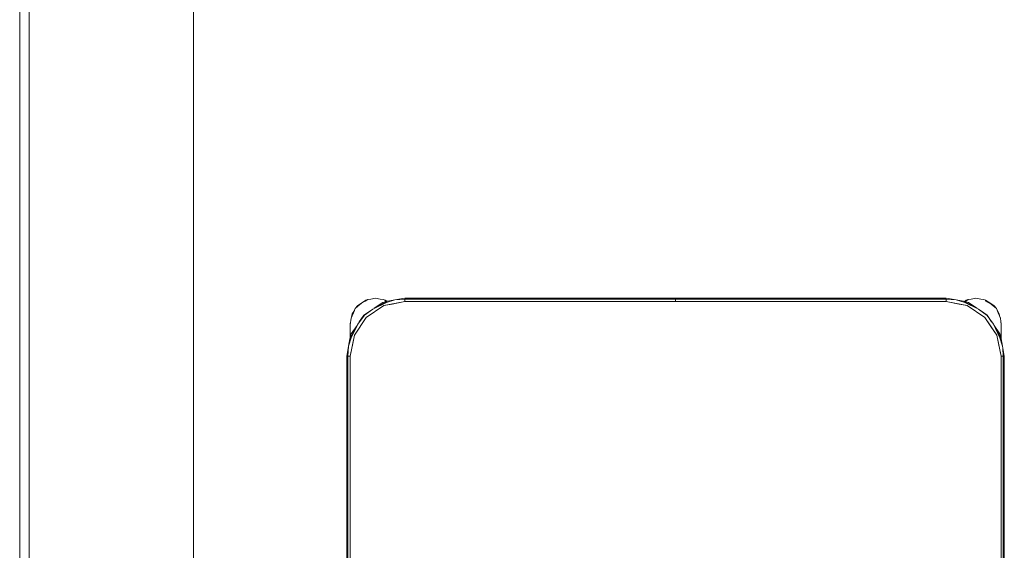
# Model space of a CAD drawing. Header units: millimetres. Extents: x 321 to 585, y -277 to 9.
# Tile 476 of 656: x 332.314 to 334.111, y -121.989 to -121.02. Entities that reach past the tile are written whole.
import ezdxf

# ---------------------------------------------------------------- set-up
doc = ezdxf.new("R2010")
doc.units = ezdxf.units.MM
doc.header["$MEASUREMENT"] = 0
for name, color, linetype, lineweight in [('IFC-Elemento de mobília-Contorno', 152, 'Continuous', 5), ('IFC-Laje-Contorno', 134, 'Continuous', 5), ('IFC-Viga-Contorno', 66, 'Continuous', 5)]:
    doc.layers.add(name, color=color, linetype=linetype, lineweight=lineweight)

msp = doc.modelspace()

# ---------------------------------------------------------------- linework, layer by layer
at = {"layer": 'IFC-Elemento de mobília-Contorno', "color": 7, "lineweight": 5}
for p, q in [((332.9263, -121.5475), (332.931, -121.542)), ((332.9263, -121.5475), (332.931, -121.5434)), ((332.931, -121.542), (332.9385, -121.537)), ((332.931, -121.5434), (332.9377, -121.5375)), ((332.9377, -121.5375), (332.9448, -121.5339)), ((332.9385, -121.537), (332.9459, -121.532)), ((332.9448, -121.5339), (332.9493, -121.5308)), ((332.9459, -121.532), (332.9493, -121.5308)), ((332.9466, -121.5638), (332.979, -121.5421)), ((332.9493, -121.5308), (332.9547, -121.5303)), ((332.9547, -121.5303), (332.9635, -121.5285)), ((332.9587, -121.5483), (332.9855, -121.534)), ((332.9587, -121.5483), (332.9835, -121.5366)), ((332.9611, -121.547), (332.9767, -121.5366)), ((332.9635, -121.5285), (332.9723, -121.5303)), ((332.9723, -121.5303), (332.9778, -121.5308)), ((332.9767, -121.5366), (332.9855, -121.534)), ((332.9778, -121.5308), (332.9811, -121.532)), ((332.979, -121.5421), (333.0173, -121.5345)), ((332.979, -121.5421), (332.9939, -121.5392)), ((332.9804, -121.5336), (332.9828, -121.5348)), ((332.9811, -121.532), (332.9845, -121.5343)), ((332.9835, -121.5366), (332.9989, -121.5318)), ((332.9855, -121.534), (332.9989, -121.5318)), ((332.9939, -121.5392), (333.0173, -121.5345)), ((332.9989, -121.5318), (333.0173, -121.5285)), ((332.9989, -121.5318), (333.0173, -121.5303)), ((333.0173, -121.5285), (333.5112, -121.5285)), ((333.0173, -121.5303), (333.5112, -121.5303)), ((333.0173, -121.5345), (333.0173, -121.5303)), ((333.0173, -121.5345), (333.0173, -121.5324)), ((333.0173, -121.5345), (334.0053, -121.5345)), ((333.5112, -121.529), (333.5112, -121.5285)), ((333.5112, -121.5303), (333.5112, -121.529)), ((333.5112, -121.5322), (333.5112, -121.5303)), ((333.5112, -121.5345), (333.5112, -121.5322)), ((333.5114, -121.529), (333.5114, -121.5285)), ((333.5114, -121.5285), (334.0053, -121.5285)), ((333.5114, -121.5303), (333.5114, -121.529)), ((333.5114, -121.5303), (334.0053, -121.5303)), ((333.5114, -121.5322), (333.5114, -121.5303)), ((333.5114, -121.5345), (333.5114, -121.5322)), ((334.0053, -121.5285), (334.0236, -121.5318)), ((334.0053, -121.5303), (334.0236, -121.5318)), ((334.0053, -121.5345), (334.0053, -121.5303)), ((334.0053, -121.5345), (334.0053, -121.5324)), ((334.0053, -121.5345), (334.0287, -121.5392)), ((334.0053, -121.5345), (334.0436, -121.5421)), ((334.0236, -121.5318), (334.0391, -121.5366)), ((334.0236, -121.5318), (334.0371, -121.534)), ((334.0287, -121.5392), (334.0436, -121.5421)), ((334.0371, -121.534), (334.0639, -121.5483)), ((334.0371, -121.534), (334.0459, -121.5366)), ((334.0371, -121.534), (334.0381, -121.5346)), ((334.0384, -121.5344), (334.0419, -121.532)), ((334.0391, -121.5366), (334.0639, -121.5483)), ((334.0393, -121.5347), (334.0408, -121.5339)), ((334.0408, -121.5339), (334.0453, -121.5308)), ((334.0419, -121.532), (334.0453, -121.5308)), ((334.0436, -121.5421), (334.076, -121.5638)), ((334.0453, -121.5308), (334.0507, -121.5303)), ((334.0459, -121.5366), (334.0614, -121.547)), ((334.0507, -121.5303), (334.0595, -121.5285)), ((334.0595, -121.5285), (334.0683, -121.5303)), ((334.0683, -121.5303), (334.0738, -121.5308)), ((334.0738, -121.5308), (334.0771, -121.532)), ((334.0764, -121.5336), (334.0876, -121.5393)), ((334.0771, -121.532), (334.0846, -121.537)), ((334.0846, -121.537), (334.0921, -121.542)), ((334.0876, -121.5393), (334.0968, -121.5475)), ((334.0921, -121.542), (334.0968, -121.5475)), ((332.9189, -121.5651), (332.9232, -121.5555)), ((332.9198, -121.5632), (332.921, -121.5569)), ((332.921, -121.5569), (332.9249, -121.5511)), ((332.9232, -121.5555), (332.9263, -121.5475)), ((332.9249, -121.5962), (332.9466, -121.5638)), ((332.9311, -121.5759), (332.9432, -121.5598)), ((332.934, -121.572), (332.9423, -121.5595)), ((332.9423, -121.5595), (332.9543, -121.5515)), ((332.9432, -121.5598), (332.9587, -121.5483)), ((334.0639, -121.5483), (334.08, -121.5604)), ((334.0639, -121.5483), (334.068, -121.5513)), ((334.0678, -121.5512), (334.0802, -121.5595)), ((334.076, -121.5638), (334.0977, -121.5962)), ((334.076, -121.5638), (334.0868, -121.58)), ((334.08, -121.5604), (334.0915, -121.5759)), ((334.0802, -121.5595), (334.0882, -121.5715)), ((334.0968, -121.5475), (334.102, -121.5569)), ((334.0968, -121.5475), (334.0998, -121.5555)), ((334.0998, -121.5555), (334.1042, -121.5651)), ((334.102, -121.5569), (334.1033, -121.5632)), ((332.9168, -121.6027), (332.9311, -121.5759)), ((332.9175, -121.5769), (332.9189, -121.5651)), ((332.9175, -121.5745), (332.918, -121.5732)), ((332.9175, -121.5745), (332.918, -121.5732)), ((332.9175, -121.5845), (332.9175, -121.5745)), ((332.9175, -121.5793), (332.9175, -121.5769)), ((332.9175, -121.5819), (332.9175, -121.5793)), ((332.9175, -121.5845), (332.9175, -121.5819)), ((332.9194, -121.6007), (332.9311, -121.5759)), ((332.9194, -121.5939), (332.9298, -121.5784)), ((332.9311, -121.5759), (332.9341, -121.5718)), ((334.0868, -121.58), (334.0977, -121.5962)), ((334.0915, -121.5759), (334.1032, -121.6007)), ((334.0915, -121.5759), (334.1058, -121.6027)), ((334.0928, -121.5784), (334.1032, -121.5939)), ((334.1042, -121.5651), (334.1055, -121.5769)), ((334.1049, -121.5711), (334.1055, -121.5745)), ((334.1051, -121.5732), (334.1055, -121.5745)), ((334.1051, -121.5732), (334.1055, -121.5745)), ((334.1055, -121.5845), (334.1055, -121.5745)), ((334.1055, -121.6019), (334.1055, -121.5745)), ((334.1055, -121.5793), (334.1055, -121.5769)), ((334.1055, -121.5819), (334.1055, -121.5793)), ((334.1055, -121.5845), (334.1055, -121.5819)), ((332.9168, -121.6027), (332.9194, -121.5939)), ((332.9173, -121.6345), (332.9249, -121.5962)), ((332.9175, -121.6002), (332.9175, -121.5845)), ((332.9175, -121.5969), (332.9175, -121.5907)), ((332.9175, -121.6002), (332.9175, -121.5969)), ((332.9219, -121.6111), (332.9249, -121.5962)), ((334.0977, -121.5962), (334.1006, -121.6111)), ((334.0977, -121.5962), (334.1053, -121.6345)), ((334.1032, -121.5939), (334.1058, -121.6027)), ((334.1055, -121.6019), (334.1055, -121.5845)), ((334.1055, -121.5969), (334.1055, -121.5907)), ((334.1055, -121.6019), (334.1055, -121.5969)), ((332.9113, -121.6345), (332.9145, -121.6161)), ((332.913, -121.6345), (332.9145, -121.6161)), ((332.9145, -121.6161), (332.9194, -121.6007)), ((332.9145, -121.6161), (332.9168, -121.6027)), ((332.9173, -121.6345), (332.9219, -121.6111)), ((334.1006, -121.6111), (334.1053, -121.6345)), ((334.1032, -121.6007), (334.108, -121.6161)), ((334.1058, -121.6027), (334.108, -121.6161)), ((334.108, -121.6161), (334.1083, -121.6195)), ((334.108, -121.6161), (334.1113, -121.6345)), ((332.9113, -122.3225), (332.9113, -121.6345)), ((332.913, -122.3225), (332.913, -121.6345)), ((332.913, -121.6345), (332.9173, -121.6345)), ((332.9152, -121.6345), (332.9173, -121.6345)), ((332.9173, -122.3225), (332.9173, -121.6345)), ((334.1053, -121.6345), (334.1074, -121.6345)), ((334.1053, -122.3225), (334.1053, -121.6345)), ((334.1053, -121.6345), (334.1095, -121.6345)), ((334.1083, -121.6196), (334.1095, -121.6345)), ((334.1095, -122.3225), (334.1095, -121.6345)), ((334.1113, -122.3225), (334.1113, -121.6345))]:
    msp.add_line(p, q, dxfattribs=at)
at = {"layer": 'IFC-Laje-Contorno', "color": 7, "lineweight": 5}
msp.add_line((332.3141, -127.9429), (332.3141, -101.8607), dxfattribs=at)
at = {"layer": 'IFC-Viga-Contorno', "color": 7, "lineweight": 5}
for p, q in [((332.3313, -127.7784), (332.3313, -118.99)), ((332.6313, -127.7784), (332.6313, -118.99))]:
    msp.add_line(p, q, dxfattribs=at)

doc.saveas('drawing.dxf')
